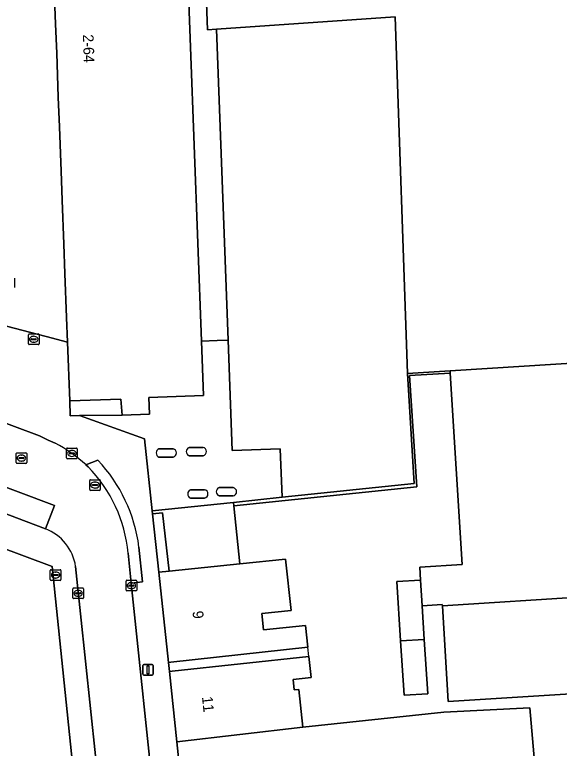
# Model space of a CAD drawing. Extents: x 160663 to 161506, y 382245 to 383291.
# Drawn here: x 161239.8 to 161291, y 382814.8 to 382883.7 of the extents above; entities that cross this region are included whole.
import ezdxf

# ---------------------------------------------------------------- set-up
doc = ezdxf.new("R2010")
doc.units = 0
for name, color, linetype in [('IMGEO_Brandkraan', 7, 'Continuous'), ('IMGEO_Erf', 7, 'Continuous'), ('IMGEO_Hek', 7, 'Continuous'), ('IMGEO_Kolk', 7, 'Continuous'), ('IMGEO_Lichtmast', 7, 'Continuous'), ('IMGEO_Muur', 7, 'Continuous'), ('IMGEO_Pand', 7, 'Continuous'), ('IMGEO_Pand_nummerreeks', 7, 'Continuous'), ('IMGEO_Pand_overbouw', 7, 'Continuous'), ('IMGEO_Parkeervlak_open', 7, 'Continuous'), ('IMGEO_Rijbaan_lokaal_open', 7, 'Continuous'), ('IMGEO_Rioolput', 7, 'Continuous'), ('IMGEO_Verkeerseiland_open', 7, 'Continuous'), ('IMGEO_Voetpad_open', 7, 'Continuous')]:
    doc.layers.add(name, color=color, linetype=linetype)

msp = doc.modelspace()

# ---------------------------------------------------------------- linework, layer by layer
at = {"layer": 'IMGEO_Brandkraan'}
for p, q in [((161243.106, 382830.625), (161243.106, 382831.477)), ((161243.181, 382831.551), (161244.033, 382831.551)), ((161243.594, 382831.331), (161243.619, 382831.331)), ((161244.107, 382831.477), (161244.107, 382830.625)), ((161244.033, 382830.551), (161243.181, 382830.551)), ((161243.365, 382831.045), (161243.365, 382831.057)), ((161243.803, 382831.008), (161243.405, 382831.008)), ((161243.408, 382831.094), (161243.806, 382831.094)), ((161243.617, 382830.771), (161243.592, 382830.771)), ((161243.849, 382831.057), (161243.849, 382831.045))]:
    msp.add_line(p, q, dxfattribs=at)
for points in [[(161243.106, 382830.625), (161243.106, 382831.477)], [(161243.181, 382831.551), (161244.033, 382831.551)], [(161244.107, 382831.477), (161244.107, 382830.625)], [(161244.033, 382830.551), (161243.181, 382830.551)]]:
    msp.add_lwpolyline(points, dxfattribs=at)
for centre, radius, start, end in [((161243.183, 382831.475), 0.0765, 91.55205, 178.44795), ((161243.183, 382831.475), 0.0765, 91.55205, 178.44795), ((161244.031, 382831.475), 0.0765, 1.55205, 88.44795), ((161244.031, 382831.475), 0.0765, 1.55205, 88.44795), ((161243.183, 382830.627), 0.0765, 181.55205, 268.44795), ((161243.183, 382830.627), 0.0765, 181.55205, 268.44795), ((161243.405, 382831.054), 0.0403, 85.87752, 175.75265), ((161243.402, 382831.044), 0.0366, 178.93798, 274.71019), ((161243.806, 382831.051), 0.043, 264.86636, 352.45326), ((161243.81, 382831.056), 0.0386, 1.73085, 96.63898), ((161244.031, 382830.627), 0.0765, 271.55205, 358.44795), ((161244.031, 382830.627), 0.0765, 271.55205, 358.44795)]:
    msp.add_arc(centre, radius, start, end, dxfattribs=at)
for centre, major_axis, ratio, start_param, end_param in [((161243.593, 382831.051), (-0.387, 0.002), 0.722429, 4.712389, 7.853982), ((161243.618, 382831.051), (-0.39, 0.002), 0.717154, 1.570796, 4.712389)]:
    msp.add_ellipse(centre, major_axis=major_axis, ratio=ratio, start_param=start_param, end_param=end_param, dxfattribs=at)
at = {"layer": 'IMGEO_Erf'}
for points in [[(161256.92, 382908.361), (161257.875, 382882.283), (161258.725, 382882.315), (161275.528, 382883.479), (161276.676, 382849.987), (161280.683, 382850.236), (161294.122, 382851.072)], [(161317.604, 382821.502), (161280.522, 382819.187), (161279.962, 382828.152), (161279.954, 382828.277), (161278.07, 382828.159), (161278.267, 382825.002), (161278.585, 382819.899), (161276.36, 382819.76), (161276.041, 382824.863), (161275.693, 382830.436), (161277.919, 382830.576), (161277.843, 382831.797), (161281.819, 382832.046), (161280.696, 382850.026), (161276.877, 382849.789), (161277.548, 382839.352), (161260.364, 382837.559), (161260.93, 382832.105), (161265.219, 382832.545), (161265.738, 382827.732), (161262.977, 382827.435), (161263.142, 382825.902), (161267.096, 382826.328), (161267.319, 382824.264), (161254.448, 382822.878), (161254.21, 382822.852), (161254.3, 382821.999), (161254.568, 382822.028), (161267.414, 382823.396), (161267.625, 382821.418), (161265.93, 382821.238), (161266.034, 382820.26), (161266.48, 382820.308), (161266.858, 382816.753), (161280.092, 382818.161), (161288.175, 382818.581), (161289.023, 382808.885)], [(161244.892, 382770.666), (161245.17, 382770.553), (161246.019, 382772.618), (161245.742, 382772.731), (161248.432, 382779.325), (161247.245, 382790.544), (161247.543, 382790.576), (161243.275, 382831.841), (161235.463, 382834.768), (161235.153, 382834.791), (161226.716, 382838.135), (161227.393, 382839.873), (161225.76, 382840.503), (161226.068, 382841.467)]]:
    msp.add_lwpolyline(points, dxfattribs=at)
at = {"layer": 'IMGEO_Hek'}
msp.add_lwpolyline([(161276.676, 382849.987), (161275.528, 382883.479), (161258.725, 382882.315)], dxfattribs=at)
at = {"layer": 'IMGEO_Kolk'}
for p, q in [((161239.757, 382858.928), (161239.757, 382858.076)), ((161241.051, 382852.776), (161241.051, 382853.628)), ((161241.126, 382853.702), (161241.978, 382853.702)), ((161241.539, 382853.482), (161241.564, 382853.482)), ((161242.052, 382853.628), (161242.052, 382852.776)), ((161241.978, 382852.702), (161241.126, 382852.702)), ((161241.31, 382853.196), (161241.31, 382853.208)), ((161241.748, 382853.159), (161241.35, 382853.159)), ((161241.353, 382853.245), (161241.751, 382853.245)), ((161241.562, 382852.922), (161241.537, 382852.922)), ((161241.794, 382853.208), (161241.794, 382853.196)), ((161244.711, 382842.979), (161245.563, 382842.979)), ((161244.636, 382842.053), (161244.636, 382842.905)), ((161244.895, 382842.473), (161244.895, 382842.485)), ((161245.333, 382842.436), (161244.935, 382842.436)), ((161244.938, 382842.522), (161245.336, 382842.522)), ((161245.124, 382842.759), (161245.149, 382842.759)), ((161245.379, 382842.485), (161245.379, 382842.473)), ((161245.637, 382842.905), (161245.637, 382842.053)), ((161245.563, 382841.979), (161244.711, 382841.979)), ((161245.147, 382842.199), (161245.122, 382842.199)), ((161250.304, 382830.563), (161251.156, 382830.563)), ((161245.301, 382829.84), (161246.153, 382829.84)), ((161250.229, 382829.637), (161250.229, 382830.489)), ((161250.488, 382830.057), (161250.488, 382830.069)), ((161250.926, 382830.02), (161250.528, 382830.02)), ((161250.531, 382830.106), (161250.929, 382830.106)), ((161250.717, 382830.343), (161250.742, 382830.343)), ((161250.972, 382830.069), (161250.972, 382830.057)), ((161251.23, 382830.489), (161251.23, 382829.637)), ((161245.226, 382828.914), (161245.226, 382829.766)), ((161245.485, 382829.334), (161245.485, 382829.346)), ((161245.923, 382829.297), (161245.525, 382829.297)), ((161245.528, 382829.383), (161245.926, 382829.383)), ((161245.714, 382829.62), (161245.739, 382829.62)), ((161245.969, 382829.346), (161245.969, 382829.334)), ((161246.227, 382829.766), (161246.227, 382828.914)), ((161251.156, 382829.563), (161250.304, 382829.563)), ((161250.74, 382829.783), (161250.715, 382829.783)), ((161246.153, 382828.84), (161245.301, 382828.84)), ((161245.737, 382829.06), (161245.712, 382829.06))]:
    msp.add_line(p, q, dxfattribs=at)
for points in [[(161239.757, 382858.928), (161239.757, 382858.076)], [(161241.051, 382852.776), (161241.051, 382853.628)], [(161241.126, 382853.702), (161241.978, 382853.702)], [(161242.052, 382853.628), (161242.052, 382852.776)], [(161241.978, 382852.702), (161241.126, 382852.702)], [(161244.711, 382842.979), (161245.563, 382842.979)], [(161244.636, 382842.053), (161244.636, 382842.905)], [(161245.637, 382842.905), (161245.637, 382842.053)], [(161245.563, 382841.979), (161244.711, 382841.979)], [(161250.304, 382830.563), (161251.156, 382830.563)], [(161245.301, 382829.84), (161246.153, 382829.84)], [(161250.229, 382829.637), (161250.229, 382830.489)], [(161251.23, 382830.489), (161251.23, 382829.637)], [(161245.226, 382828.914), (161245.226, 382829.766)], [(161246.227, 382829.766), (161246.227, 382828.914)], [(161251.156, 382829.563), (161250.304, 382829.563)], [(161246.153, 382828.84), (161245.301, 382828.84)]]:
    msp.add_lwpolyline(points, dxfattribs=at)
for centre, radius, start, end in [((161241.128, 382853.626), 0.0765, 91.55205, 178.44795), ((161241.128, 382853.626), 0.0765, 91.55205, 178.44795), ((161241.976, 382853.626), 0.0765, 1.55205, 88.44795), ((161241.976, 382853.626), 0.0765, 1.55205, 88.44795), ((161241.128, 382852.778), 0.0765, 181.55205, 268.44795), ((161241.128, 382852.778), 0.0765, 181.55205, 268.44795), ((161241.35, 382853.205), 0.0403, 85.87752, 175.75265), ((161241.347, 382853.195), 0.0366, 178.93798, 274.71019), ((161241.751, 382853.202), 0.043, 264.86636, 352.45326), ((161241.755, 382853.207), 0.0386, 1.73085, 96.63898), ((161241.976, 382852.778), 0.0765, 271.55205, 358.44795), ((161241.976, 382852.778), 0.0765, 271.55205, 358.44795), ((161244.713, 382842.903), 0.0765, 91.55205, 178.44795), ((161244.713, 382842.903), 0.0765, 91.55205, 178.44795), ((161245.561, 382842.903), 0.0765, 1.55205, 88.44795), ((161245.561, 382842.903), 0.0765, 1.55205, 88.44795), ((161244.935, 382842.482), 0.0403, 85.87752, 175.75265), ((161244.932, 382842.472), 0.0366, 178.93798, 274.71019), ((161245.336, 382842.479), 0.043, 264.86636, 352.45326), ((161245.34, 382842.484), 0.0386, 1.73085, 96.63898), ((161244.713, 382842.055), 0.0765, 181.55205, 268.44795), ((161244.713, 382842.055), 0.0765, 181.55205, 268.44795), ((161245.561, 382842.055), 0.0765, 271.55205, 358.44795), ((161245.561, 382842.055), 0.0765, 271.55205, 358.44795), ((161250.306, 382830.487), 0.0765, 91.55205, 178.44795), ((161250.306, 382830.487), 0.0765, 91.55205, 178.44795), ((161251.154, 382830.487), 0.0765, 1.55205, 88.44795), ((161251.154, 382830.487), 0.0765, 1.55205, 88.44795), ((161245.303, 382829.764), 0.0765, 91.55205, 178.44795), ((161245.303, 382829.764), 0.0765, 91.55205, 178.44795), ((161246.151, 382829.764), 0.0765, 1.55205, 88.44795), ((161246.151, 382829.764), 0.0765, 1.55205, 88.44795), ((161250.528, 382830.066), 0.0403, 85.87752, 175.75265), ((161250.525, 382830.056), 0.0366, 178.93798, 274.71019), ((161250.929, 382830.063), 0.043, 264.86636, 352.45326), ((161250.933, 382830.068), 0.0386, 1.73085, 96.63898), ((161245.525, 382829.343), 0.0403, 85.87752, 175.75265), ((161245.522, 382829.333), 0.0366, 178.93798, 274.71019), ((161245.926, 382829.34), 0.043, 264.86636, 352.45326), ((161245.93, 382829.345), 0.0386, 1.73085, 96.63898), ((161250.306, 382829.639), 0.0765, 181.55205, 268.44795), ((161250.306, 382829.639), 0.0765, 181.55205, 268.44795), ((161251.154, 382829.639), 0.0765, 271.55205, 358.44795), ((161251.154, 382829.639), 0.0765, 271.55205, 358.44795), ((161245.303, 382828.916), 0.0765, 181.55205, 268.44795), ((161245.303, 382828.916), 0.0765, 181.55205, 268.44795), ((161246.151, 382828.916), 0.0765, 271.55205, 358.44795), ((161246.151, 382828.916), 0.0765, 271.55205, 358.44795)]:
    msp.add_arc(centre, radius, start, end, dxfattribs=at)
for centre, major_axis, ratio, start_param, end_param in [((161241.538, 382853.202), (-0.387, 0.002), 0.722429, 4.712389, 7.853982), ((161241.563, 382853.202), (-0.39, 0.002), 0.717154, 1.570796, 4.712389), ((161245.123, 382842.479), (-0.387, 0.002), 0.722429, 4.712389, 7.853982), ((161245.148, 382842.479), (-0.39, 0.002), 0.717154, 1.570796, 4.712389), ((161250.716, 382830.063), (-0.387, 0.002), 0.722429, 4.712389, 7.853982), ((161250.741, 382830.063), (-0.39, 0.002), 0.717154, 1.570796, 4.712389), ((161245.713, 382829.34), (-0.387, 0.002), 0.722429, 4.712389, 7.853982), ((161245.738, 382829.34), (-0.39, 0.002), 0.717154, 1.570796, 4.712389)]:
    msp.add_ellipse(centre, major_axis=major_axis, ratio=ratio, start_param=start_param, end_param=end_param, dxfattribs=at)
at = {"layer": 'IMGEO_Lichtmast'}
for p, q in [((161251.796, 382821.756), (161251.796, 382822.556)), ((161251.796, 382822.556), (161251.796, 382821.756)), ((161251.896, 382822.656), (161252.686, 382822.656)), ((161252.686, 382822.656), (161251.896, 382822.656)), ((161252.786, 382822.556), (161252.786, 382821.756)), ((161252.786, 382821.756), (161252.786, 382822.556)), ((161252.686, 382821.656), (161251.896, 382821.656)), ((161251.896, 382821.656), (161252.686, 382821.656))]:
    msp.add_line(p, q, dxfattribs=at)
msp.add_lwpolyline([(161252.216, 382822.531), (161252.366, 382822.531), (161252.366, 382821.781), (161252.216, 382821.781), (161252.216, 382822.531)], dxfattribs=at)
for centre, start, end in [((161251.896, 382822.556), 90, 180), ((161251.896, 382822.556), 90, 180), ((161252.686, 382822.556), 0, 90), ((161252.686, 382822.556), 360, 90), ((161251.896, 382821.756), 180, 270), ((161251.896, 382821.756), 180, 270), ((161252.686, 382821.756), 270, 0), ((161252.686, 382821.756), 270, 0)]:
    msp.add_arc(centre, 0.1, start, end, dxfattribs=at)
at = {"layer": 'IMGEO_Muur'}
msp.add_lwpolyline([(161277.548, 382839.352), (161276.877, 382849.789), (161280.696, 382850.026), (161280.683, 382850.236), (161276.676, 382849.987), (161277.318, 382839.649), (161264.897, 382838.353), (161260.331, 382837.877), (161260.364, 382837.559)], close=True, dxfattribs=at)
at = {"layer": 'IMGEO_Pand'}
msp.add_lwpolyline([(161243.448, 382886.955), (161243.603, 382882.802), (161243.706, 382880.063), (161243.86, 382875.932), (161243.964, 382873.166), (161244.122, 382869.007), (161244.226, 382866.266), (161244.38, 382862.124), (161244.482, 382859.373), (161244.645, 382855.239), (161244.735, 382852.928), (161244.952, 382847.422), (161249.752, 382847.588), (161249.877, 382846.066), (161252.419, 382846.154), (161252.374, 382847.717), (161257.496, 382847.913), (161257.305, 382853.02), (161255.24, 382908.298)], dxfattribs=at)
for points in [[(161320.342, 382852.746), (161294.088, 382851.532), (161294.122, 382851.072), (161280.683, 382850.236), (161280.696, 382850.026), (161281.819, 382832.046), (161277.843, 382831.797), (161277.919, 382830.576), (161278.07, 382828.159), (161279.954, 382828.277), (161279.962, 382828.152), (161307.365, 382829.907), (161321.936, 382830.848)], [(161254.292, 382831.431), (161260.93, 382832.105), (161260.364, 382837.559), (161260.331, 382837.877), (161252.689, 382837.084), (161252.722, 382836.802), (161253.662, 382836.901)], [(161254.292, 382831.431), (161253.315, 382831.316), (161254.21, 382822.852), (161254.448, 382822.878), (161267.319, 382824.264), (161267.096, 382826.328), (161263.142, 382825.902), (161262.977, 382827.435), (161265.738, 382827.732), (161265.219, 382832.545), (161260.93, 382832.105)], [(161278.07, 382828.159), (161277.919, 382830.576), (161275.693, 382830.436), (161276.041, 382824.863), (161278.267, 382825.002)], [(161321.936, 382830.848), (161307.365, 382829.907), (161279.962, 382828.152), (161280.522, 382819.187), (161317.604, 382821.502), (161322.594, 382821.813)], [(161278.267, 382825.002), (161276.041, 382824.863), (161276.36, 382819.76), (161278.585, 382819.899)], [(161266.858, 382816.753), (161266.48, 382820.308), (161266.034, 382820.26), (161265.93, 382821.238), (161267.625, 382821.418), (161267.414, 382823.396), (161254.568, 382822.028), (161254.3, 382821.999), (161254.999, 382815.382)], [(161282.113, 382803.216), (161281.673, 382808.243), (161289.023, 382808.885), (161288.175, 382818.581), (161280.092, 382818.161), (161266.858, 382816.753), (161254.999, 382815.382), (161256.411, 382802.028), (161268.615, 382803.431), (161271.643, 382802.058)]]:
    msp.add_lwpolyline(points, close=True, dxfattribs=at)
at = {"layer": 'IMGEO_Pand_overbouw'}
for points in [[(161244.952, 382847.422), (161244.985, 382846.021), (161245.866, 382846.029), (161249.877, 382846.066), (161249.752, 382847.588)], [(161267.414, 382823.396), (161267.319, 382824.264), (161254.21, 382822.852), (161254.3, 382821.999), (161254.568, 382822.028)]]:
    msp.add_lwpolyline(points, close=True, dxfattribs=at)
at = {"layer": 'IMGEO_Parkeervlak_open'}
msp.add_lwpolyline([(161275.528, 382883.479), (161258.725, 382882.315), (161259.825, 382853.115), (161260.216, 382842.74), (161264.726, 382842.91), (161264.897, 382838.353), (161277.318, 382839.649), (161276.676, 382849.987)], close=True, dxfattribs=at)
msp.add_lwpolyline([(161229.69, 382840.275), (161231.116, 382839.739), (161237.413, 382837.37), (161242.657, 382835.403), (161243.513, 382837.578), (161226.629, 382843.915)], dxfattribs=at)
at = {"layer": 'IMGEO_Rijbaan_lokaal_open'}
for points in [[(161243.573, 382843.428), (161242.906, 382843.729), (161242.1, 382844.122), (161237.374, 382845.875), (161230.675, 382848.332), (161201.348, 382859.129), (161199.674, 382854.633), (161201.653, 382853.895), (161205.976, 382852.285), (161218.565, 382847.595), (161224.23, 382845.484), (161224.718, 382845.285), (161225.037, 382845.163)], [(161226.629, 382843.915), (161243.513, 382837.578), (161242.657, 382835.403)], [(161246.655, 382841.216), (161246.463, 382841.394)], [(161250.701, 382830.297), (161250.424, 382833.095)], [(161245.491, 382831.858), (161248.759, 382800.717), (161253.779, 382801.218), (161253.649, 382802.416), (161253.004, 382808.552), (161250.701, 382830.297)]]:
    msp.add_lwpolyline(points, dxfattribs=at)
for centre, radius, start, end in [((161237.776, 382832.121), 12.707, 46.86851, 62.85525), ((161237.276, 382831.928), 13.199, 5.07129, 44.72125), ((161240.957, 382831.139), 4.59, 9.01151, 68.26867)]:
    msp.add_arc(centre, radius, start, end, dxfattribs=at)
at = {"layer": 'IMGEO_Rioolput'}
for p, q in [((161239.895, 382841.61), (161239.895, 382842.462)), ((161239.97, 382842.536), (161240.822, 382842.536)), ((161240.383, 382842.316), (161240.408, 382842.316)), ((161240.896, 382842.462), (161240.896, 382841.61)), ((161240.154, 382842.03), (161240.154, 382842.042)), ((161240.592, 382841.993), (161240.194, 382841.993)), ((161240.197, 382842.079), (161240.595, 382842.079)), ((161240.406, 382841.756), (161240.381, 382841.756)), ((161240.638, 382842.042), (161240.638, 382842.03)), ((161240.822, 382841.536), (161239.97, 382841.536)), ((161246.808, 382839.077), (161246.808, 382839.929)), ((161246.883, 382840.003), (161247.735, 382840.003)), ((161247.067, 382839.497), (161247.067, 382839.509)), ((161247.11, 382839.546), (161247.508, 382839.546)), ((161247.296, 382839.783), (161247.321, 382839.783)), ((161247.551, 382839.509), (161247.551, 382839.497)), ((161247.809, 382839.929), (161247.809, 382839.077)), ((161247.735, 382839.003), (161246.883, 382839.003)), ((161247.505, 382839.46), (161247.107, 382839.46)), ((161247.319, 382839.223), (161247.294, 382839.223))]:
    msp.add_line(p, q, dxfattribs=at)
for points in [[(161239.895, 382841.61), (161239.895, 382842.462)], [(161239.97, 382842.536), (161240.822, 382842.536)], [(161240.896, 382842.462), (161240.896, 382841.61)], [(161240.822, 382841.536), (161239.97, 382841.536)], [(161246.808, 382839.077), (161246.808, 382839.929)], [(161246.883, 382840.003), (161247.735, 382840.003)], [(161247.809, 382839.929), (161247.809, 382839.077)], [(161247.735, 382839.003), (161246.883, 382839.003)]]:
    msp.add_lwpolyline(points, dxfattribs=at)
for centre, radius, start, end in [((161239.972, 382842.46), 0.0765, 91.55205, 178.44795), ((161239.972, 382842.46), 0.0765, 91.55205, 178.44795), ((161240.82, 382842.46), 0.0765, 1.55205, 88.44795), ((161240.82, 382842.46), 0.0765, 1.55205, 88.44795), ((161239.972, 382841.612), 0.0765, 181.55205, 268.44795), ((161239.972, 382841.612), 0.0765, 181.55205, 268.44795), ((161240.194, 382842.039), 0.0403, 85.87752, 175.75265), ((161240.191, 382842.029), 0.0366, 178.93798, 274.71019), ((161240.595, 382842.036), 0.043, 264.86636, 352.45326), ((161240.599, 382842.041), 0.0386, 1.73085, 96.63898), ((161240.82, 382841.612), 0.0765, 271.55205, 358.44795), ((161240.82, 382841.612), 0.0765, 271.55205, 358.44795), ((161246.885, 382839.927), 0.0765, 91.55205, 178.44795), ((161246.885, 382839.927), 0.0765, 91.55205, 178.44795), ((161247.107, 382839.506), 0.0403, 85.87752, 175.75265), ((161247.104, 382839.496), 0.0366, 178.93798, 274.71019), ((161247.508, 382839.503), 0.043, 264.86636, 352.45326), ((161247.512, 382839.508), 0.0386, 1.73085, 96.63898), ((161247.733, 382839.927), 0.0765, 1.55205, 88.44795), ((161247.733, 382839.927), 0.0765, 1.55205, 88.44795), ((161246.885, 382839.079), 0.0765, 181.55205, 268.44795), ((161246.885, 382839.079), 0.0765, 181.55205, 268.44795), ((161247.733, 382839.079), 0.0765, 271.55205, 358.44795), ((161247.733, 382839.079), 0.0765, 271.55205, 358.44795)]:
    msp.add_arc(centre, radius, start, end, dxfattribs=at)
for centre, major_axis, ratio, start_param, end_param in [((161240.382, 382842.036), (-0.387, 0.002), 0.722429, 4.712389, 7.853982), ((161240.407, 382842.036), (-0.39, 0.002), 0.717154, 1.570796, 4.712389), ((161247.295, 382839.503), (-0.387, 0.002), 0.722429, 4.712389, 7.853982), ((161247.32, 382839.503), (-0.39, 0.002), 0.717154, 1.570796, 4.712389)]:
    msp.add_ellipse(centre, major_axis=major_axis, ratio=ratio, start_param=start_param, end_param=end_param, dxfattribs=at)
at = {"layer": 'IMGEO_Verkeerseiland_open'}
for points in [[(161257.483, 382843.049), (161256.148, 382843.049)], [(161254.656, 382842.914), (161253.321, 382842.914)], [(161256.148, 382842.262), (161257.483, 382842.262)], [(161253.321, 382842.127), (161254.656, 382842.127)], [(161257.615, 382839.066), (161256.28, 382839.066)], [(161260.305, 382839.27), (161258.97, 382839.27)], [(161256.28, 382838.279), (161257.615, 382838.279)], [(161258.97, 382838.483), (161260.305, 382838.483)]]:
    msp.add_lwpolyline(points, dxfattribs=at)
for centre, radius, start, end in [((161256.322, 382842.655), 0.43, 113.90616, 246.09384), ((161257.395, 382842.655), 0.403, 282.57747, 77.42253), ((161253.495, 382842.52), 0.43, 113.90616, 246.09384), ((161254.568, 382842.52), 0.403, 282.57747, 77.42253), ((161256.454, 382838.672), 0.43, 113.90616, 246.09384), ((161257.527, 382838.672), 0.403, 282.57747, 77.42253), ((161259.144, 382838.877), 0.43, 113.90616, 246.09384), ((161260.217, 382838.877), 0.403, 282.57747, 77.42253)]:
    msp.add_arc(centre, radius, start, end, dxfattribs=at)
at = {"layer": 'IMGEO_Voetpad_open'}
for points in [[(161259.825, 382853.115), (161258.725, 382882.315), (161257.875, 382882.283), (161256.92, 382908.361), (161256.699, 382908.353), (161255.24, 382908.298), (161257.305, 382853.02), (161258.798, 382853.076)], [(161259.825, 382853.115), (161258.798, 382853.076), (161257.305, 382853.02), (161257.496, 382847.913), (161252.374, 382847.717), (161252.419, 382846.154), (161249.877, 382846.066), (161245.866, 382846.029), (161251.947, 382843.854), (161252.689, 382837.084), (161260.331, 382837.877), (161264.897, 382838.353), (161264.726, 382842.91), (161260.216, 382842.74)], [(161244.985, 382846.021), (161245.866, 382846.029), (161249.877, 382846.066), (161249.752, 382847.588), (161244.952, 382847.422)], [(161252.722, 382836.802), (161253.315, 382831.316), (161254.292, 382831.431), (161253.662, 382836.901)]]:
    msp.add_lwpolyline(points, close=True, dxfattribs=at)
for points in [[(161237.571, 382898.417), (161238.405, 382875.998), (161221.635, 382880.325), (161204.395, 382884.755), (161204.363, 382881.199), (161235.646, 382873.1), (161235.097, 382870.943), (161234.744, 382869.554), (161234.952, 382869.5), (161234.222, 382866.715), (161231.511, 382856.364), (161242.722, 382853.451), (161244.735, 382852.928), (161244.645, 382855.239), (161244.482, 382859.373), (161244.38, 382862.124), (161244.226, 382866.266), (161244.122, 382869.007), (161243.964, 382873.166), (161243.86, 382875.932), (161243.706, 382880.063), (161243.603, 382882.802), (161243.448, 382886.955)], [(161256.411, 382802.028), (161254.999, 382815.382), (161254.3, 382821.999), (161254.21, 382822.852), (161253.315, 382831.316), (161252.722, 382836.802), (161252.689, 382837.084), (161251.947, 382843.854), (161245.866, 382846.029), (161244.985, 382846.021), (161244.952, 382847.422), (161244.735, 382852.928), (161242.722, 382853.451), (161231.511, 382856.364)], [(161237.374, 382845.875), (161242.1, 382844.122), (161242.906, 382843.729), (161243.573, 382843.428)], [(161256.148, 382843.049), (161257.483, 382843.049)], [(161253.321, 382842.914), (161254.656, 382842.914)], [(161257.483, 382842.262), (161256.148, 382842.262)], [(161246.463, 382841.394), (161247.586, 382841.839)], [(161247.586, 382841.839), (161246.463, 382841.394), (161246.655, 382841.216)], [(161254.656, 382842.127), (161253.321, 382842.127)], [(161226.068, 382841.467), (161225.76, 382840.503), (161227.393, 382839.873), (161226.716, 382838.135), (161235.153, 382834.791), (161235.463, 382834.768), (161243.275, 382831.841), (161247.543, 382790.576), (161248.738, 382779.281), (161246.019, 382772.618), (161245.17, 382770.553), (161242.179, 382763.193), (161240.997, 382760.339), (161240.796, 382759.809), (161240.889, 382759.771), (161240.5, 382758.783), (161264.111, 382749.59), (161264.143, 382749.686), (161264.661, 382749.481), (161272.912, 382746.205), (161279.746, 382750.02), (161277.37, 382752.586), (161275.249, 382751.323)], [(161242.657, 382835.403), (161237.413, 382837.37), (161237.01, 382836.347), (161230.709, 382838.718), (161231.116, 382839.739), (161229.69, 382840.275)], [(161256.28, 382839.066), (161257.615, 382839.066)], [(161258.97, 382839.27), (161260.305, 382839.27)], [(161257.615, 382838.279), (161256.28, 382838.279)], [(161260.305, 382838.483), (161258.97, 382838.483)], [(161250.424, 382833.095), (161250.701, 382830.297), (161251.787, 382830.407), (161251.442, 382833.685)], [(161251.442, 382833.685), (161251.787, 382830.407), (161250.701, 382830.297), (161253.004, 382808.552), (161254.091, 382808.671), (161254.735, 382802.537), (161253.649, 382802.416), (161253.779, 382801.218), (161254.292, 382796.412), (161257.744, 382763.944)], [(161251.086, 382778.878), (161250.077, 382788.382), (161248.991, 382788.254), (161248.279, 382794.842), (161249.376, 382794.955), (161249.272, 382795.901), (161248.759, 382800.717), (161245.491, 382831.858)]]:
    msp.add_lwpolyline(points, dxfattribs=at)
for centre, radius, start, end in [((161237.776, 382832.121), 12.707, 46.86851, 62.85525), ((161256.322, 382842.655), 0.43, 113.90616, 246.09384), ((161257.395, 382842.655), 0.403, 282.57747, 77.42253), ((161253.495, 382842.52), 0.43, 113.90616, 246.09384), ((161254.568, 382842.52), 0.403, 282.57747, 77.42253), ((161236.968, 382831.829), 14.593, 7.30721, 43.31142), ((161236.968, 382831.829), 14.593, 7.30721, 43.31142), ((161237.276, 382831.928), 13.199, 5.07129, 44.72125), ((161256.454, 382838.672), 0.43, 113.90616, 246.09384), ((161257.527, 382838.672), 0.403, 282.57747, 77.42253), ((161259.144, 382838.877), 0.43, 113.90616, 246.09384), ((161260.217, 382838.877), 0.403, 282.57747, 77.42253), ((161240.957, 382831.139), 4.59, 9.01151, 68.26867)]:
    msp.add_arc(centre, radius, start, end, dxfattribs=at)

# ---------------------------------------------------------------- texts
at = {"layer": 'IMGEO_Pand_nummerreeks'}
for s, rotation, p in [('2-64', 272.17703, (161246.165, 382881.825)), ('9', 276.14766, (161256.47, 382827.637)), ('11', 276.07999, (161257.361, 382819.606))]:
    msp.add_text(s, height=1, rotation=rotation, dxfattribs=at).set_placement(p)

doc.saveas('drawing.dxf')
